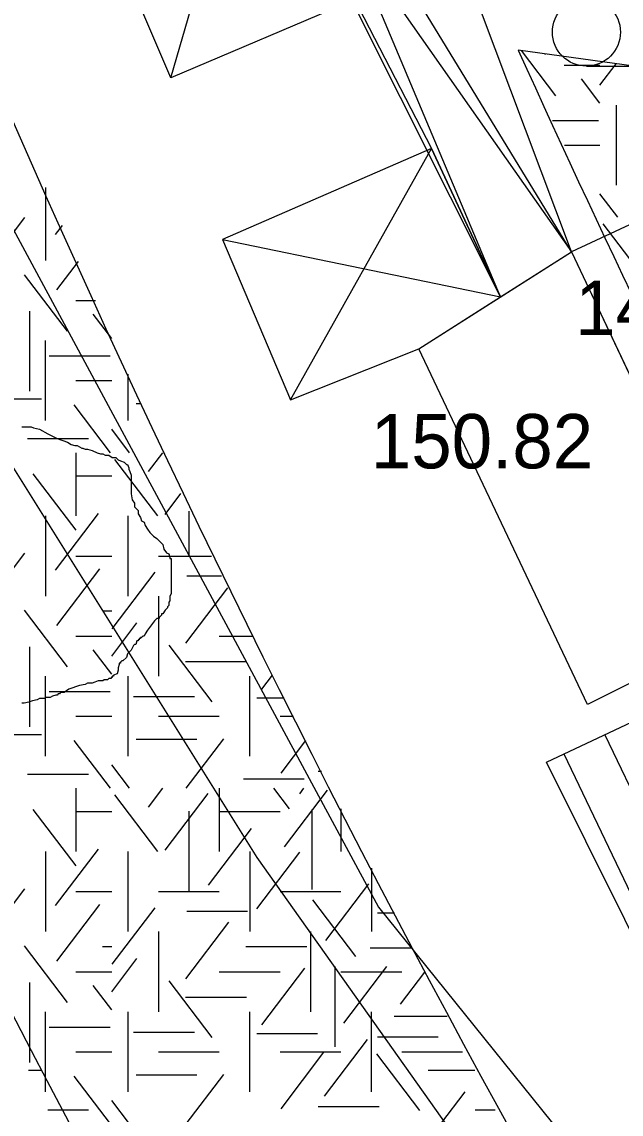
# Model space of a CAD drawing. Extents: x 419677 to 421689, y 4450851 to 4452923.
# Drawn here: x 420258.24 to 420271.47, y 4452071.19 to 4452095.3 of the extents above; entities that cross this region are included whole.
import ezdxf

# ---------------------------------------------------------------- set-up
doc = ezdxf.new("R2010")
doc.units = 0
for name, color, linetype in [('AA_HH', 7, 'Continuous'), ('Level 10', 7, 'Continuous'), ('Level 3', 7, 'Continuous'), ('Level 41', 7, 'Continuous'), ('Level 62', 7, 'Continuous')]:
    doc.layers.add(name, color=color, linetype=linetype)

msp = doc.modelspace()

# ---------------------------------------------------------------- linework, layer by layer
at = {"layer": 'AA_HH'}
for p, q in [((420270.374, 4452090.223), (420263.962, 4452100.732)), ((420268.807, 4452089.229), (420263.962, 4452100.732)), ((420268.807, 4452089.229), (420263.149, 4452100.507)), ((420263.149, 4452100.507), (420270.374, 4452090.223)), ((420261.523, 4452094.065), (420263.305, 4452100.204)), ((420270.7, 4452094.324), (420272.7, 4452094.324)), ((420264.168, 4452086.957), (420267.278, 4452092.509)), ((420262.664, 4452090.494), (420268.807, 4452089.229)), ((420271.106, 4452079.565), (420273.671, 4452074.194)), ((420270.201, 4452079.14), (420272.726, 4452073.854))]:
    msp.add_line(p, q, dxfattribs=at)
msp.add_lwpolyline([(420420.283, 4451972.04), (420421.029, 4451970.095), (420421.342, 4451968.715), (420420.96, 4451967.485), (420420.456, 4451967.019), (420419.682, 4451966.656), (420419.467, 4451966.604), (420419.102, 4451966.589), (420380.556, 4451986.723), (420357.561, 4451999.25), (420318.688, 4452023.585), (420304.823, 4452033.943), (420285.337, 4452050.002), (420272.264, 4452064.398), (420263.435, 4452076.857), (420254.665, 4452090.863), (420245.178, 4452107.602), (420239.444, 4452119.113), (420237.151, 4452126.743), (420229.958, 4452160.587), (420223.737, 4452191.2), (420219.459, 4452205.797)], dxfattribs=at)
for points in [[(420267.278, 4452092.509), (420268.807, 4452089.229), (420270.374, 4452090.223), (420270.374, 4452090.223), (420266.333, 4452100.974), (420263.962, 4452100.732), (420263.149, 4452100.507), (420267.278, 4452092.509)], [(420265.58, 4452095.798), (420261.523, 4452094.065), (420259.711, 4452098.314), (420263.305, 4452100.204)], [(420262.664, 4452090.494), (420264.168, 4452086.957), (420267.003, 4452088.085), (420268.807, 4452089.229), (420267.278, 4452092.509)], [(420275.081, 4452092.419), (420270.374, 4452090.223), (420273.994, 4452082.561), (420277.898, 4452085.186)], [(420270.374, 4452090.223), (420274.26, 4452081.998), (420270.721, 4452080.232), (420267.003, 4452088.085)], [(420273.848, 4452080.854), (420276.298, 4452075.724), (420273.65, 4452074.181), (420272.417, 4452073.745), (420269.818, 4452078.961)]]:
    msp.add_lwpolyline(points, close=True, dxfattribs=at)
msp.add_circle((420270.7, 4452095.074), 0.75, dxfattribs=at)
at = {"layer": 'Level 10'}
msp.add_lwpolyline([(420307.877, 4452088.939), (420311.575, 4452102.803), (420341.372, 4452124.392), (420225.253, 4452219.297), (420221.566, 4452216.309), (420240.697, 4452122.918), (420266.112, 4452075.76), (420281.141, 4452057.098), (420289.665, 4452048.961)], dxfattribs=at)
at = {"layer": 'Level 3'}
for points in [[(420258.236, 4452086.362), (420258.288, 4452086.362), (420258.366, 4452086.362), (420258.418, 4452086.362), (420258.444, 4452086.362), (420258.496, 4452086.336), (420258.626, 4452086.31), (420258.807, 4452086.206), (420259.015, 4452086.102), (420259.248, 4452086.024), (420259.326, 4452085.972), (420259.404, 4452085.946), (420259.456, 4452085.946), (420259.508, 4452085.92), (420259.559, 4452085.894), (420259.585, 4452085.894), (420259.637, 4452085.868), (420259.689, 4452085.868), (420259.793, 4452085.842), (420259.897, 4452085.79), (420259.974, 4452085.764), (420260.026, 4452085.764), (420260.078, 4452085.738), (420260.13, 4452085.738), (420260.156, 4452085.738), (420260.234, 4452085.687), (420260.312, 4452085.687), (420260.364, 4452085.635), (420260.415, 4452085.609), (420260.493, 4452085.583), (420260.545, 4452085.531), (420260.571, 4452085.531), (420260.597, 4452085.453), (420260.597, 4452085.427), (420260.623, 4452085.375), (420260.649, 4452085.297), (420260.649, 4452085.271), (420260.649, 4452085.193), (420260.649, 4452085.141), (420260.649, 4452085.063), (420260.649, 4452085.037), (420260.649, 4452084.959), (420260.649, 4452084.882), (420260.675, 4452084.752), (420260.727, 4452084.674), (420260.727, 4452084.596), (420260.805, 4452084.518), (420260.805, 4452084.44), (420260.856, 4452084.362), (420260.882, 4452084.284), (420260.934, 4452084.258), (420260.96, 4452084.18), (420261.012, 4452084.102), (420261.064, 4452084.025), (420261.142, 4452083.947), (420261.22, 4452083.895), (420261.271, 4452083.843), (420261.297, 4452083.817), (420261.349, 4452083.765), (420261.375, 4452083.661), (420261.427, 4452083.583), (420261.479, 4452083.557), (420261.505, 4452083.479), (420261.505, 4452083.453), (420261.531, 4452083.453), (420261.531, 4452083.427), (420261.531, 4452083.401), (420261.531, 4452083.349), (420261.531, 4452083.246), (420261.531, 4452083.194), (420261.531, 4452083.116), (420261.531, 4452083.038), (420261.531, 4452082.96), (420261.531, 4452082.882), (420261.531, 4452082.804), (420261.531, 4452082.752), (420261.531, 4452082.674), (420261.505, 4452082.622), (420261.505, 4452082.518), (420261.479, 4452082.492), (420261.479, 4452082.415), (420261.453, 4452082.389), (420261.453, 4452082.363), (420261.401, 4452082.311), (420261.349, 4452082.233), (420261.323, 4452082.233), (420261.323, 4452082.207), (420261.297, 4452082.181), (420261.271, 4452082.155), (420261.271, 4452082.129), (420261.246, 4452082.129), (420261.22, 4452082.129)], [(420261.22, 4452082.129), (420261.168, 4452082.077), (420261.012, 4452081.869), (420260.96, 4452081.791), (420260.934, 4452081.739), (420260.908, 4452081.739), (420260.882, 4452081.713), (420260.856, 4452081.713), (420260.856, 4452081.687), (420260.83, 4452081.687), (420260.83, 4452081.661), (420260.805, 4452081.661), (420260.805, 4452081.635), (420260.779, 4452081.635), (420260.753, 4452081.558), (420260.727, 4452081.558), (420260.701, 4452081.532), (420260.649, 4452081.428), (420260.571, 4452081.35), (420260.545, 4452081.272), (420260.467, 4452081.194), (420260.441, 4452081.194), (420260.415, 4452081.168), (420260.415, 4452081.142), (420260.389, 4452081.142), (420260.389, 4452081.116), (420260.364, 4452081.038), (420260.364, 4452080.986), (420260.338, 4452080.908), (420260.26, 4452080.882), (420260.26, 4452080.856), (420260.234, 4452080.856), (420260.234, 4452080.83), (420260.208, 4452080.83), (420260.208, 4452080.804), (420260.182, 4452080.804), (420260.156, 4452080.804), (420260.13, 4452080.779), (420260.104, 4452080.779), (420260.078, 4452080.779), (420260.052, 4452080.779), (420260.026, 4452080.753), (420260, 4452080.753), (420259.974, 4452080.753), (420259.948, 4452080.753), (420259.923, 4452080.753), (420259.845, 4452080.727), (420259.793, 4452080.701), (420259.715, 4452080.701), (420259.689, 4452080.701), (420259.637, 4452080.675), (420259.508, 4452080.649), (420259.274, 4452080.571), (420259.17, 4452080.493), (420259.092, 4452080.493), (420259.067, 4452080.467), (420259.041, 4452080.467), (420259.015, 4452080.441), (420258.989, 4452080.441), (420258.911, 4452080.415), (420258.859, 4452080.389), (420258.833, 4452080.389), (420258.807, 4452080.389), (420258.781, 4452080.389), (420258.755, 4452080.389), (420258.755, 4452080.363), (420258.729, 4452080.363), (420258.703, 4452080.363), (420258.626, 4452080.363), (420258.574, 4452080.337), (420258.47, 4452080.311), (420258.392, 4452080.285), (420258.288, 4452080.259), (420258.236, 4452080.259)]]:
    msp.add_lwpolyline(points, dxfattribs=at)
at = {"layer": 'Level 41'}
for p, q in [((420270.025, 4452093.667), (420269.266, 4452094.666)), ((420269.786, 4452094.579), (420269.796, 4452094.593)), ((420270.999, 4452093.901), (420271.359, 4452094.375)), ((420270.211, 4452094.347), (420270.999, 4452094.347)), ((420270.999, 4452093.507), (420270.593, 4452094.041)), ((420271.361, 4452091.696), (420271.361, 4452093.464)), ((420269.951, 4452093.121), (420270.965, 4452093.121)), ((420270.213, 4452092.58), (420270.999, 4452092.58)), ((420258.761, 4452091.645), (420258.761, 4452090.035)), ((420258.761, 4452091.645), (420258.761, 4452090.035)), ((420271.393, 4452090.987), (420270.999, 4452091.505)), ((420257.356, 4452089.734), (420258.305, 4452090.984)), ((420258.981, 4452090.609), (420259.131, 4452090.807)), ((420272.02, 4452089.589), (420271.071, 4452090.839)), ((420259.007, 4452089.383), (420259.484, 4452090.01)), ((420259.246, 4452088.471), (420258.297, 4452089.72)), ((420259.432, 4452089.151), (420259.864, 4452089.151)), ((420258.407, 4452088.913), (420258.407, 4452087.145)), ((420260.22, 4452088.311), (420259.814, 4452088.845)), ((420258.761, 4452086.5), (420258.761, 4452088.268)), ((420258.843, 4452087.925), (420260.186, 4452087.925)), ((420259.432, 4452087.384), (420260.22, 4452087.384)), ((420260.582, 4452086.5), (420260.582, 4452087.527)), ((420257.325, 4452086.977), (420258.668, 4452086.977)), ((420260.191, 4452085.791), (420259.389, 4452086.847)), ((420260.759, 4452086.873), (420260.871, 4452086.873)), ((420260.614, 4452085.791), (420260.22, 4452086.309)), ((420258.364, 4452086.103), (420259.707, 4452086.103)), ((420259.432, 4452085.791), (420259.432, 4452084.393)), ((420259.432, 4452085.791), (420259.432, 4452084.393)), ((420261.03, 4452085.374), (420261.347, 4452085.791)), ((420261.241, 4452084.393), (420260.292, 4452085.643)), ((420259.433, 4452084.077), (420258.484, 4452085.326)), ((420259.432, 4452085.277), (420260.22, 4452085.277)), ((420261.401, 4452084.428), (420261.75, 4452084.887)), ((420261.921, 4452084.5), (420261.921, 4452083.522)), ((420258.761, 4452084.393), (420258.761, 4452082.626)), ((420258.761, 4452084.393), (420258.761, 4452082.626)), ((420258.981, 4452083.2), (420259.93, 4452084.45)), ((420260.582, 4452082.626), (420260.582, 4452084.393)), ((420257.356, 4452082.325), (420258.305, 4452083.575)), ((420259.432, 4452083.509), (420260.22, 4452083.509)), ((420261.253, 4452083.509), (420262.421, 4452083.509)), ((420259.007, 4452081.974), (420259.957, 4452083.223)), ((420260.23, 4452081.905), (420261.179, 4452083.154)), ((420261.877, 4452083.075), (420262.644, 4452083.075)), ((420261.855, 4452081.588), (420262.781, 4452082.807)), ((420261.253, 4452082.626), (420261.253, 4452080.859)), ((420259.246, 4452081.062), (420258.297, 4452082.311)), ((420260.016, 4452082.302), (420260.22, 4452082.302)), ((420260.22, 4452081.296), (420260.779, 4452082.032)), ((420259.432, 4452081.742), (420260.22, 4452081.742)), ((420262.596, 4452081.742), (420263.327, 4452081.742)), ((420258.407, 4452081.504), (420258.407, 4452079.736)), ((420260.22, 4452080.902), (420259.814, 4452081.436)), ((420262.44, 4452080.291), (420261.491, 4452081.541)), ((420261.85, 4452081.182), (420263.193, 4452081.182)), ((420258.761, 4452079.091), (420258.761, 4452080.859)), ((420260.582, 4452079.091), (420260.582, 4452080.859)), ((420263.268, 4452079.091), (420263.268, 4452080.859)), ((420263.532, 4452080.572), (420263.768, 4452080.882)), ((420258.843, 4452080.516), (420260.186, 4452080.516)), ((420260.705, 4452080.41), (420262.048, 4452080.41)), ((420263.422, 4452080.376), (420264.027, 4452080.376)), ((420259.432, 4452079.975), (420260.22, 4452079.975)), ((420261.253, 4452079.975), (420262.596, 4452079.975)), ((420263.939, 4452079.975), (420264.233, 4452079.975)), ((420257.325, 4452079.568), (420258.668, 4452079.568)), ((420260.191, 4452078.382), (420259.389, 4452079.438)), ((420260.759, 4452079.464), (420262.101, 4452079.464)), ((420261.867, 4452078.382), (420262.696, 4452079.473)), ((420263.958, 4452078.715), (420264.508, 4452079.439)), ((420258.364, 4452078.694), (420259.707, 4452078.694)), ((420260.614, 4452078.382), (420260.22, 4452078.9)), ((420264.781, 4452078.763), (420264.854, 4452078.763)), ((420263.129, 4452078.588), (420264.472, 4452078.588)), ((420259.432, 4452078.382), (420259.432, 4452076.984)), ((420259.432, 4452078.382), (420259.432, 4452076.984)), ((420261.241, 4452076.984), (420260.292, 4452078.234)), ((420261.03, 4452077.965), (420261.347, 4452078.382)), ((420261.401, 4452077.019), (420262.35, 4452078.269)), ((420262.596, 4452078.382), (420262.596, 4452076.984)), ((420264.145, 4452077.93), (420263.801, 4452078.382)), ((420264.038, 4452077.088), (420264.988, 4452078.338)), ((420264.371, 4452078.262), (420264.462, 4452078.382)), ((420259.433, 4452076.668), (420258.484, 4452077.917)), ((420259.432, 4452077.868), (420260.22, 4452077.868)), ((420261.921, 4452077.88), (420261.921, 4452076.113)), ((420262.596, 4452077.868), (420263.939, 4452077.868)), ((420264.638, 4452077.915), (420264.638, 4452076.148)), ((420265.282, 4452077.928), (420265.282, 4452076.984)), ((420262.361, 4452076.247), (420263.31, 4452077.497)), ((420258.981, 4452075.791), (420259.93, 4452077.041)), ((420258.761, 4452076.984), (420258.761, 4452075.217)), ((420258.761, 4452076.984), (420258.761, 4452075.217)), ((420260.582, 4452075.217), (420260.582, 4452076.984)), ((420263.268, 4452076.984), (420263.268, 4452075.217)), ((420263.427, 4452075.722), (420264.376, 4452076.972)), ((420265.954, 4452076.617), (420265.954, 4452075.217)), ((420264.944, 4452075.021), (420265.895, 4452076.27)), ((420257.356, 4452074.916), (420258.305, 4452076.166)), ((420259.432, 4452076.1), (420260.22, 4452076.1)), ((420261.253, 4452076.1), (420262.596, 4452076.1)), ((420263.939, 4452076.1), (420265.282, 4452076.1)), ((420259.007, 4452074.565), (420259.957, 4452075.814)), ((420265.61, 4452074.671), (420264.66, 4452075.92)), ((420260.23, 4452074.496), (420261.179, 4452075.745)), ((420261.877, 4452075.666), (420263.22, 4452075.666)), ((420266.085, 4452075.63), (420266.46, 4452075.63)), ((420261.855, 4452074.179), (420262.804, 4452075.429)), ((420261.253, 4452075.217), (420261.253, 4452073.45)), ((420264.611, 4452075.217), (420264.611, 4452073.45)), ((420259.246, 4452073.653), (420258.297, 4452074.902)), ((420260.016, 4452074.893), (420260.22, 4452074.893)), ((420263.183, 4452074.893), (420264.526, 4452074.893)), ((420265.925, 4452074.86), (420266.855, 4452074.86)), ((420260.22, 4452073.887), (420260.779, 4452074.623)), ((420263.532, 4452073.163), (420264.482, 4452074.413)), ((420265.143, 4452074.445), (420265.143, 4452072.677)), ((420265.343, 4452073.199), (420266.292, 4452074.448)), ((420259.432, 4452074.333), (420260.22, 4452074.333)), ((420262.44, 4452072.882), (420261.491, 4452074.132)), ((420262.596, 4452074.333), (420263.939, 4452074.333)), ((420265.282, 4452074.333), (420266.625, 4452074.333)), ((420266.595, 4452073.619), (420267.13, 4452074.323)), ((420258.407, 4452074.095), (420258.407, 4452072.327)), ((420260.22, 4452073.493), (420259.814, 4452074.027)), ((420261.85, 4452073.773), (420263.193, 4452073.773)), ((420258.761, 4452071.682), (420258.761, 4452073.45)), ((420260.582, 4452071.682), (420260.582, 4452073.45)), ((420263.268, 4452071.682), (420263.268, 4452073.45)), ((420265.954, 4452071.682), (420265.954, 4452073.45)), ((420266.459, 4452073.352), (420267.628, 4452073.352)), ((420258.843, 4452073.107), (420260.186, 4452073.107)), ((420260.705, 4452073.001), (420262.048, 4452073.001)), ((420263.422, 4452072.967), (420264.765, 4452072.967)), ((420266.085, 4452072.896), (420267.428, 4452072.896)), ((420264.918, 4452071.585), (420265.867, 4452072.835)), ((420259.432, 4452072.566), (420260.22, 4452072.566)), ((420261.253, 4452072.566), (420262.596, 4452072.566)), ((420263.939, 4452072.566), (420265.282, 4452072.566)), ((420263.958, 4452071.306), (420264.907, 4452072.555)), ((420267.021, 4452071.271), (420266.071, 4452072.52)), ((420266.625, 4452072.566), (420267.968, 4452072.566)), ((420258.384, 4452072.159), (420258.668, 4452072.159)), ((420260.191, 4452070.973), (420259.389, 4452072.029)), ((420260.759, 4452072.055), (420262.101, 4452072.055)), ((420261.867, 4452070.973), (420262.696, 4452072.064)), ((420267.204, 4452072.159), (420268.239, 4452072.159)), ((420260.614, 4452070.973), (420260.22, 4452071.491)), ((420267.487, 4452070.973), (420268.024, 4452071.679)), ((420258.81, 4452071.285), (420259.707, 4452071.285)), ((420264.781, 4452071.354), (420266.124, 4452071.354)), ((420268.243, 4452071.285), (420268.687, 4452071.285))]:
    msp.add_line(p, q, dxfattribs=at)
at = {"layer": 'Level 62'}
msp.add_line((420288.134, 4452092.043), (420269.197, 4452094.676), dxfattribs=at)
for centre, radius, start, end in [((420509.913, 4452203.553), 283.529, 191.1934, 210.35878), ((420509.913, 4452203.553), 290.529, 193.40687, 211.16796), ((420509.913, 4452203.553), 275.029, 202.37988, 213.0871), ((420511.692, 4452204.072), 266.029, 204.28145, 207.42596)]:
    msp.add_arc(centre, radius, start, end, dxfattribs=at)

# ---------------------------------------------------------------- texts
at = {"layer": 'AA_HH'}
for s, p in [('149.13', (420270.453, 4452088.387)), ('150.82', (420265.941, 4452085.444))]:
    msp.add_text(s, height=1.2, dxfattribs=at).set_placement(p)

doc.saveas('drawing.dxf')
